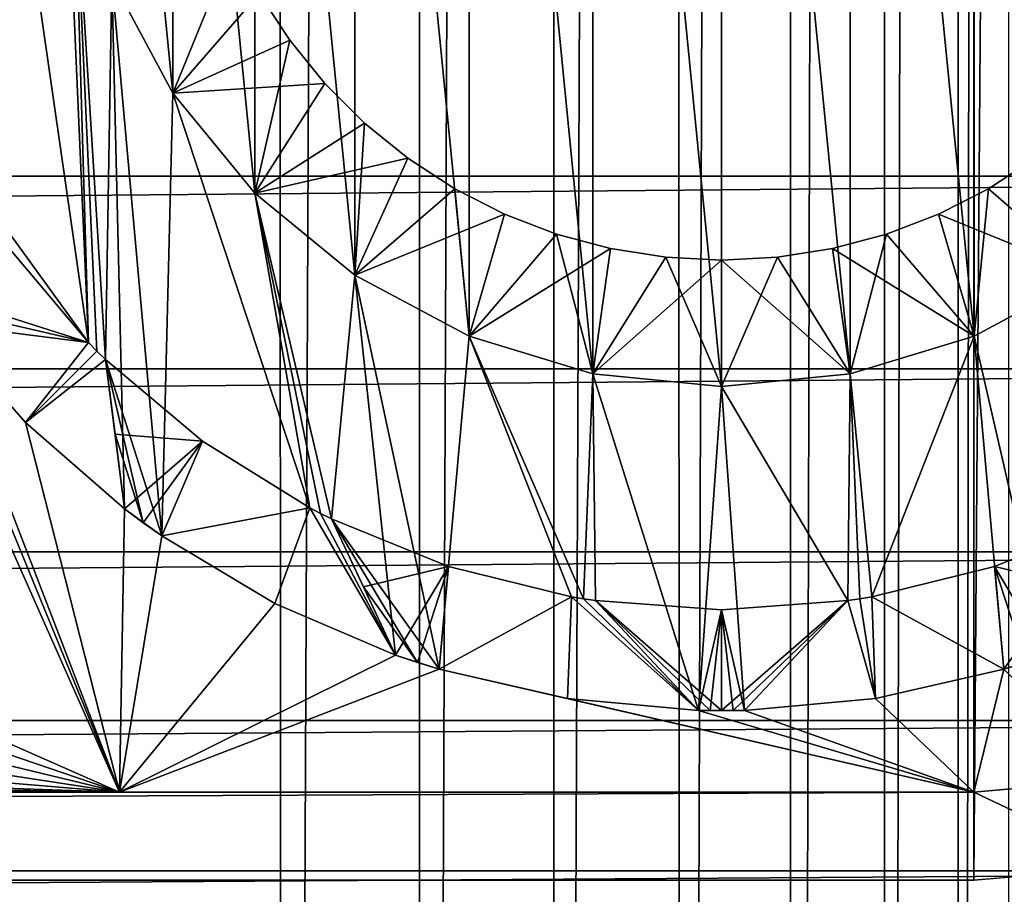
# Model space of a CAD drawing. Header units: metres. Extents: x -206 to 75, y -104 to 104.
# Tile 970 of 1056: x 33.72 to 37.62, y -41.13 to -37.66. Entities that reach past the tile are written whole.
import ezdxf

# ---------------------------------------------------------------- set-up
doc = ezdxf.new("R2010")
doc.units = ezdxf.units.M
doc.layers.add('solid_01_1-CONSUMER_THERM_B_125288', color=7, linetype='CONTINUOUS')

msp = doc.modelspace()

# ---------------------------------------------------------------- linework, layer by layer
at = {"layer": 'solid_01_1-CONSUMER_THERM_B_125288'}
for points in [[(37.422325, 65.162979), (37.622242, 65.679237), (37.440983, -65.16256)], [(37.622242, 65.679237), (37.641048, -65.678764), (37.440983, -65.16256)], [(37.130951, 64.692245), (37.422325, 65.162979), (37.149475, -64.69191)], [(37.422325, 65.162979), (37.440983, -65.16256), (37.149475, -64.69191)], [(36.758041, 64.283073), (37.130951, 64.692245), (36.776447, -64.282845)], [(37.130951, 64.692245), (37.149475, -64.69191), (36.776447, -64.282845)], [(36.316296, 63.94939), (36.758041, 64.283073), (36.334606, -63.949284)], [(36.758041, 64.283073), (36.776447, -64.282845), (36.334606, -63.949284)], [(35.820763, 63.702557), (36.316296, 63.94939), (35.839001, -63.702595)], [(36.316296, 63.94939), (36.334606, -63.949284), (35.839001, -63.702595)], [(35.288315, 63.550983), (35.820763, 63.702557), (35.306511, -63.551174)], [(35.820763, 63.702557), (35.839001, -63.702595), (35.306511, -63.551174)], [(34.737087, 63.499825), (35.288315, 63.550983), (34.755268, -63.500172)], [(35.288315, 63.550983), (35.306511, -63.551174), (34.755268, -63.500172)], [(34.737087, 63.499825), (30.755268, -63.500744), (30.737085, 63.499252)], [(34.737087, 63.499825), (34.755268, -63.500172), (30.755268, -63.500744)], [(-37.500069, 41.072453, 108.410858), (37.499931, 41.072487, 108.410858), (-37.500031, -41.072514, 108.410858)], [(37.499931, 41.072487, 108.410858), (37.499969, -41.072479, 108.410858), (-37.500031, -41.072514, 108.410858)], [(38.120285, 41.018215, 108.410858), (37.499969, -41.072479, 108.410858), (37.499931, 41.072487, 108.410858)], [(38.120323, -41.018204, 108.410858), (37.499969, -41.072479, 108.410858), (38.120285, 41.018215, 108.410858)], [(36.499966, -33.885101, 6), (35.989849, -33.935341, 6), (36.499969, -39.114891, 6)], [(37.010086, -39.064648, 6), (36.499966, -33.885101, 6), (36.499969, -39.114891, 6)], [(37.010086, -39.064648, 6), (37.010082, -33.935341, 6), (36.499966, -33.885101, 6)], [(35.989849, -33.935341, 6), (35.499325, -34.084133, 6), (35.989849, -39.064651, 6)], [(35.989849, -33.935341, 6), (35.989849, -39.064651, 6), (36.499969, -39.114891, 6)], [(37.50061, -38.915855, 6), (37.500607, -34.084133, 6), (37.010082, -33.935341, 6)], [(37.010086, -39.064648, 6), (37.50061, -38.915855, 6), (37.010082, -33.935341, 6)], [(35.499325, -34.084133, 6), (35.047245, -34.325768, 6), (35.499329, -38.915855, 6)], [(35.499325, -34.084133, 6), (35.499329, -38.915855, 6), (35.989849, -39.064651, 6)], [(37.952686, -38.674221, 6), (37.952686, -34.325768, 6), (37.500607, -34.084133, 6)], [(37.50061, -38.915855, 6), (37.952686, -38.674221, 6), (37.500607, -34.084133, 6)], [(35.047245, -34.325768, 6), (34.65099, -34.650959, 6), (35.047249, -38.674225, 6)], [(35.047245, -34.325768, 6), (35.047249, -38.674225, 6), (35.499329, -38.915855, 6)], [(34.65099, -34.650959, 6), (34.325783, -35.047211, 6), (34.65099, -38.349033, 6)], [(34.65099, -34.650959, 6), (34.65099, -38.349033, 6), (35.047249, -38.674225, 6)], [(33.991344, -38.940651, 75), (33.403557, -34.868359, 75), (33.403557, -38.131638, 75)], [(33.885078, -36.499996, 75), (33.403557, -34.868359, 75), (33.991344, -38.940651, 75)], [(34.325783, -35.047211, 6), (34.084133, -35.499294, 6), (34.325787, -37.952782, 6)], [(34.325783, -35.047211, 6), (34.325787, -37.952782, 6), (34.65099, -38.349033, 6)], [(34.084133, -35.499294, 6), (34.084133, -37.500698, 6), (34.325787, -37.952782, 6)], [(33.935326, -37.010151, 75), (33.885078, -36.499996, 75), (33.991344, -38.940651, 75)], [(33.935326, -37.010151, 75), (34.025093, -38.974869, 75), (34.059311, -39.008621, 75)], [(34.084133, -37.500694, 75), (33.935326, -37.010151, 75), (34.059311, -39.008621, 75)], [(33.935326, -37.010151, 75), (33.991344, -38.940651, 75), (34.025093, -38.974869, 75)], [(34.567822, -37.360249, 74.500084), (34.084133, -37.500694, 75), (34.325787, -37.952782, 75)], [(34.567822, -37.360249, 74.500084), (34.325787, -37.952782, 75), (34.668327, -37.557503, 74.500084)], [(-42.438435, -38.282444, 108.5), (42.499966, -37.499992, 108.5), (-42.500034, -37.500031, 108.5)], [(-42.438435, -38.282444, 108.5), (42.43837, -38.282402, 108.5), (42.499966, -37.499992, 108.5)], [(34.084133, -37.500694, 75), (34.059311, -39.008621, 75), (34.134689, -39.600876, 75)], [(34.084133, -37.500694, 75), (34.134689, -39.600876, 75), (34.281765, -39.707733, 75)], [(34.325787, -37.952782, 75), (34.084133, -37.500694, 75), (34.281765, -39.707733, 75)], [(34.668327, -37.557503, 6.499915), (34.325787, -37.952782, 6), (34.084133, -37.500698, 6)], [(34.668327, -37.557503, 74.500084), (34.325787, -37.952782, 75), (34.788902, -37.743168, 74.500084)], [(34.668327, -37.557503, 6.499915), (34.788902, -37.743168, 6.499915), (34.325787, -37.952782, 6)], [(34.788902, -37.743168, 74.500084), (34.788902, -37.743168, 6.499915), (34.668327, -37.557503, 6.499915)], [(34.668327, -37.557503, 74.500084), (34.788902, -37.743168, 74.500084), (34.668327, -37.557503, 6.499915)], [(34.788902, -37.743168, 74.500084), (34.325787, -37.952782, 75), (34.65099, -38.349033, 75)], [(34.788902, -37.743168, 6.499915), (34.928223, -37.915211, 6.499915), (34.325787, -37.952782, 6)], [(34.788902, -37.743168, 74.500084), (34.65099, -38.349033, 75), (34.928223, -37.915211, 74.500084)], [(34.928223, -37.915211, 74.500084), (34.928223, -37.915211, 6.499915), (34.788902, -37.743168, 6.499915)], [(34.788902, -37.743168, 74.500084), (34.928223, -37.915211, 74.500084), (34.788902, -37.743168, 6.499915)], [(34.928223, -37.915211, 6.499915), (34.65099, -38.349033, 6), (34.325787, -37.952782, 6)], [(34.928223, -37.915211, 74.500084), (34.65099, -38.349033, 75), (35.084763, -38.071751, 74.500084)], [(34.928223, -37.915211, 6.499915), (35.084763, -38.071751, 6.499915), (34.65099, -38.349033, 6)], [(35.084763, -38.071751, 74.500084), (35.084763, -38.071751, 6.499915), (34.928223, -37.915211, 6.499915)], [(34.928223, -37.915211, 74.500084), (35.084763, -38.071751, 74.500084), (34.928223, -37.915211, 6.499915)], [(34.325787, -37.952782, 75), (34.281765, -39.707733, 75), (34.868328, -39.596405, 75)], [(34.65099, -38.349033, 75), (34.325787, -37.952782, 75), (34.868328, -39.596405, 75)], [(35.084763, -38.071751, 74.500084), (34.65099, -38.349033, 75), (35.047249, -38.674225, 75)], [(35.084763, -38.071751, 6.499915), (35.256809, -38.211071, 6.499915), (34.65099, -38.349033, 6)], [(35.084763, -38.071751, 74.500084), (35.047249, -38.674225, 75), (35.256809, -38.211071, 74.500084)], [(35.256809, -38.211071, 74.500084), (35.256809, -38.211071, 6.499915), (35.084763, -38.071751, 6.499915)], [(35.084763, -38.071751, 74.500084), (35.256809, -38.211071, 74.500084), (35.084763, -38.071751, 6.499915)], [(33.991344, -38.940651, 75), (33.403557, -38.131638, 75), (33.399086, -38.865273, 75)], [(35.256809, -38.211071, 6.499915), (35.047249, -38.674225, 6), (34.65099, -38.349033, 6)], [(35.256809, -38.211071, 74.500084), (35.047249, -38.674225, 75), (35.442474, -38.331642, 74.500084)], [(35.256809, -38.211071, 6.499915), (35.442474, -38.331642, 6.499915), (35.047249, -38.674225, 6)], [(35.442474, -38.331642, 74.500084), (35.442474, -38.331642, 6.499915), (35.256809, -38.211071, 6.499915)], [(35.256809, -38.211071, 74.500084), (35.442474, -38.331642, 74.500084), (35.256809, -38.211071, 6.499915)], [(37.557461, -38.331642, 74.500084), (37.952686, -38.674221, 75), (37.743126, -38.211071, 74.500084)], [(37.557461, -38.331642, 6.499915), (37.743126, -38.211071, 6.499915), (37.952686, -38.674221, 6)], [(37.743126, -38.211071, 74.500084), (37.743126, -38.211071, 6.499915), (37.557461, -38.331642, 6.499915)], [(37.557461, -38.331642, 74.500084), (37.743126, -38.211071, 74.500084), (37.557461, -38.331642, 6.499915)], [(33.025043, -38.270561, 75), (31.741688, -39.677288, 75), (34.114487, -40.722588, 75)], [(33.292229, -38.718197, 75), (33.025043, -38.270561, 75), (34.114487, -40.722588, 75)], [(-42.255394, -39.044895, 108.5), (42.43837, -38.282402, 108.5), (-42.438435, -38.282444, 108.5)], [(-42.255394, -39.044895, 108.5), (42.255329, -39.044853, 108.5), (42.43837, -38.282402, 108.5)], [(34.65099, -38.349033, 75), (34.911003, -39.618519, 75), (34.953976, -39.640045, 75)], [(35.047249, -38.674225, 75), (34.65099, -38.349033, 75), (34.953976, -39.640045, 75)], [(34.65099, -38.349033, 75), (34.868328, -39.596405, 75), (34.911003, -39.618519, 75)], [(35.442474, -38.331642, 74.500084), (35.047249, -38.674225, 75), (35.499329, -38.915855, 75)], [(35.442474, -38.331642, 6.499915), (35.639725, -38.432148, 6.499915), (35.047249, -38.674225, 6)], [(35.442474, -38.331642, 74.500084), (35.499329, -38.915855, 75), (35.639725, -38.432148, 74.500084)], [(35.639725, -38.432148, 74.500084), (35.639725, -38.432148, 6.499915), (35.442474, -38.331642, 6.499915)], [(35.442474, -38.331642, 74.500084), (35.639725, -38.432148, 74.500084), (35.442474, -38.331642, 6.499915)], [(37.36021, -38.432148, 74.500084), (37.952686, -38.674221, 75), (37.557461, -38.331642, 74.500084)], [(37.36021, -38.432148, 6.499915), (37.557461, -38.331642, 6.499915), (37.50061, -38.915855, 6)], [(37.557461, -38.331642, 74.500084), (37.557461, -38.331642, 6.499915), (37.36021, -38.432148, 6.499915)], [(37.36021, -38.432148, 74.500084), (37.557461, -38.331642, 74.500084), (37.36021, -38.432148, 6.499915)], [(37.557461, -38.331642, 6.499915), (37.952686, -38.674221, 6), (37.50061, -38.915855, 6)], [(35.639725, -38.432148, 6.499915), (35.499329, -38.915855, 6), (35.047249, -38.674225, 6)], [(35.639725, -38.432148, 74.500084), (35.499329, -38.915855, 75), (35.846401, -38.511482, 74.500084)], [(35.639725, -38.432148, 6.499915), (35.846401, -38.511482, 6.499915), (35.499329, -38.915855, 6)], [(35.846401, -38.511482, 74.500084), (35.846401, -38.511482, 6.499915), (35.639725, -38.432148, 6.499915)], [(35.639725, -38.432148, 74.500084), (35.846401, -38.511482, 74.500084), (35.639725, -38.432148, 6.499915)], [(37.153534, -38.511482, 74.500084), (37.50061, -38.915855, 75), (37.36021, -38.432148, 74.500084)], [(37.153534, -38.511482, 6.499915), (37.36021, -38.432148, 6.499915), (37.50061, -38.915855, 6)], [(37.36021, -38.432148, 74.500084), (37.36021, -38.432148, 6.499915), (37.153534, -38.511482, 6.499915)], [(37.153534, -38.511482, 74.500084), (37.36021, -38.432148, 74.500084), (37.153534, -38.511482, 6.499915)], [(37.36021, -38.432148, 74.500084), (37.50061, -38.915855, 75), (37.952686, -38.674221, 75)], [(35.846401, -38.511482, 74.500084), (35.499329, -38.915855, 75), (35.989849, -39.064651, 75)], [(35.846401, -38.511482, 6.499915), (36.060238, -38.568779, 6.499915), (35.499329, -38.915855, 6)], [(35.846401, -38.511482, 74.500084), (35.989849, -39.064651, 75), (36.060238, -38.568779, 74.500084)], [(36.060238, -38.568779, 74.500084), (36.060238, -38.568779, 6.499915), (35.846401, -38.511482, 6.499915)], [(35.846401, -38.511482, 74.500084), (36.060238, -38.568779, 74.500084), (35.846401, -38.511482, 6.499915)], [(36.939697, -38.568779, 74.500084), (37.50061, -38.915855, 75), (37.153534, -38.511482, 74.500084)], [(36.939697, -38.568779, 6.499915), (37.153534, -38.511482, 6.499915), (37.010086, -39.064648, 6)], [(37.153534, -38.511482, 74.500084), (37.153534, -38.511482, 6.499915), (36.939697, -38.568779, 6.499915)], [(36.939697, -38.568779, 74.500084), (37.153534, -38.511482, 74.500084), (36.939697, -38.568779, 6.499915)], [(37.153534, -38.511482, 6.499915), (37.50061, -38.915855, 6), (37.010086, -39.064648, 6)], [(33.292229, -38.718197, 55), (33.668385, -38.557213, 55), (33.991344, -38.940651, 55)], [(33.399086, -38.865273, 26), (33.991344, -38.940651, 26), (33.668385, -38.557213, 26)], [(33.991344, -38.940651, 26), (33.991344, -38.940651, 55), (33.668385, -38.557213, 55)], [(33.668385, -38.557213, 26), (33.991344, -38.940651, 26), (33.668385, -38.557213, 55)], [(36.060238, -38.568779, 6.499915), (35.989849, -39.064651, 6), (35.499329, -38.915855, 6)], [(36.060238, -38.568779, 74.500084), (35.989849, -39.064651, 75), (36.278893, -38.603409, 74.500084)], [(36.060238, -38.568779, 6.499915), (36.278893, -38.603409, 6.499914), (35.989849, -39.064651, 6)], [(36.278893, -38.603409, 74.500084), (36.278893, -38.603409, 6.499914), (36.060238, -38.568779, 6.499915)], [(36.060238, -38.568779, 74.500084), (36.278893, -38.603409, 74.500084), (36.060238, -38.568779, 6.499915)], [(36.721043, -38.603409, 74.500084), (37.010086, -39.064648, 75), (36.939697, -38.568779, 74.500084)], [(36.721043, -38.603409, 6.499914), (36.939697, -38.568779, 6.499915), (37.010086, -39.064648, 6)], [(36.939697, -38.568779, 74.500084), (36.939697, -38.568779, 6.499915), (36.721043, -38.603409, 6.499914)], [(36.721043, -38.603409, 74.500084), (36.939697, -38.568779, 74.500084), (36.721043, -38.603409, 6.499914)], [(36.939697, -38.568779, 74.500084), (37.010086, -39.064648, 75), (37.50061, -38.915855, 75)], [(36.278893, -38.603409, 74.500084), (35.989849, -39.064651, 75), (36.499969, -39.114933, 75)], [(36.278893, -38.603409, 6.499914), (36.499969, -38.614994, 6.499983), (35.989849, -39.064651, 6)], [(36.499969, -38.614994, 6.499983), (36.499969, -39.114891, 6), (35.989849, -39.064651, 6)], [(36.278893, -38.603409, 74.500084), (36.499969, -39.114933, 75), (36.499969, -38.614994, 74.500015)], [(36.499969, -38.614994, 74.500015), (36.499969, -38.614994, 6.499983), (36.278893, -38.603409, 6.499914)], [(36.278893, -38.603409, 74.500084), (36.499969, -38.614994, 74.500015), (36.278893, -38.603409, 6.499914)], [(36.721043, -38.603409, 74.500084), (36.499969, -38.614994, 74.500015), (37.010086, -39.064648, 75)], [(36.721043, -38.603409, 6.499914), (37.010086, -39.064648, 6), (36.499969, -39.114891, 6)], [(36.499969, -38.614994, 6.499983), (36.721043, -38.603409, 6.499914), (36.499969, -39.114891, 6)], [(36.721043, -38.603409, 74.500084), (36.721043, -38.603409, 6.499914), (36.499969, -38.614994, 6.499983)], [(36.721043, -38.603409, 74.500084), (36.499969, -38.614994, 6.499983), (36.499969, -38.614994, 74.500015)], [(36.499969, -38.614994, 74.500015), (36.499969, -39.114933, 75), (37.010086, -39.064648, 75)], [(35.047249, -38.674225, 75), (34.953976, -39.640045, 75), (35.208679, -40.180019, 75)], [(35.38158, -40.236198, 75), (35.047249, -38.674225, 75), (35.208679, -40.180019, 75)], [(35.38158, -40.236198, 75), (35.499329, -38.915855, 75), (35.047249, -38.674225, 75)], [(37.952686, -38.674221, 75), (37.50061, -38.915855, 75), (37.791256, -40.180019, 75)], [(33.399086, -38.865273, 75), (33.292229, -38.718197, 75), (34.114487, -40.722588, 75)], [(33.292229, -38.718197, 55), (33.991344, -38.940651, 55), (33.344803, -38.792358, 55)], [(33.344803, -38.792358, 55), (33.991344, -38.940651, 55), (33.399086, -38.865273, 55)], [(33.742252, -39.257713, 75), (33.399086, -38.865273, 75), (34.114487, -40.722588, 75)], [(33.399086, -38.865273, 55), (33.399086, -38.865273, 75), (33.742252, -39.257713, 75)], [(33.399086, -38.865273, 55), (33.991344, -38.940651, 75), (33.399086, -38.865273, 75)], [(33.399086, -38.865273, 6), (33.742252, -39.257713, 75), (33.742252, -39.257713, 6)], [(33.399086, -38.865273, 26), (33.742252, -39.257713, 75), (33.399086, -38.865273, 6)], [(33.399086, -38.865273, 55), (33.742252, -39.257713, 75), (33.399086, -38.865273, 26)], [(33.399086, -38.865273, 55), (33.991344, -38.940651, 55), (33.991344, -38.940651, 75)], [(33.399086, -38.865273, 6), (33.742252, -39.257713, 6), (33.991344, -38.940651, 6)], [(33.991344, -38.940651, 26), (33.399086, -38.865273, 6), (33.991344, -38.940651, 6)], [(33.399086, -38.865273, 26), (33.399086, -38.865273, 6), (33.991344, -38.940651, 26)], [(35.905029, -39.949059, 75), (35.499329, -38.915855, 75), (35.38158, -40.236198, 75)], [(35.95245, -39.956905, 75), (35.989849, -39.064651, 75), (35.499329, -38.915855, 75)], [(35.905029, -39.949059, 75), (35.95245, -39.956905, 75), (35.499329, -38.915855, 75)], [(37.50061, -38.915855, 75), (37.010086, -39.064648, 75), (37.094906, -39.949059, 75)], [(37.50061, -38.915855, 75), (37.094906, -39.949059, 75), (37.618359, -40.236195, 75)], [(37.50061, -38.915855, 75), (37.618359, -40.236195, 75), (37.791256, -40.180019, 75)], [(33.742252, -39.257713, 6), (34.025093, -38.974869, 6), (33.991344, -38.940651, 6)], [(34.025093, -38.974869, 75), (33.991344, -38.940651, 75), (33.991344, -38.940651, 55)], [(33.991344, -38.940651, 55), (34.025093, -38.974869, 6), (34.025093, -38.974869, 75)], [(33.991344, -38.940651, 26), (33.991344, -38.940651, 6), (34.025093, -38.974869, 6)], [(33.991344, -38.940651, 26), (34.025093, -38.974869, 6), (33.991344, -38.940651, 55)], [(33.742252, -39.257713, 6), (34.059311, -39.008621, 6), (34.025093, -38.974869, 6)], [(33.742252, -39.257713, 6), (34.134689, -39.600876, 6), (34.059311, -39.008621, 6)], [(34.059345, -39.0089, 55), (34.059311, -39.008621, 75), (34.025093, -38.974869, 75)], [(34.025093, -38.974869, 6), (34.059311, -39.008621, 6), (34.059345, -39.0089, 26)], [(34.059345, -39.0089, 26), (34.025093, -38.974869, 75), (34.025093, -38.974869, 6)], [(34.059345, -39.0089, 26), (34.059345, -39.0089, 55), (34.025093, -38.974869, 75)], [(34.059345, -39.0089, 55), (34.134689, -39.600876, 75), (34.059311, -39.008621, 75)], [(34.134689, -39.600876, 26), (34.059311, -39.008621, 6), (34.134689, -39.600876, 6)], [(34.096943, -39.304287, 26), (34.059345, -39.0089, 26), (34.059311, -39.008621, 6)], [(34.096943, -39.304287, 26), (34.059311, -39.008621, 6), (34.134689, -39.600876, 26)], [(34.096943, -39.304287, 55), (34.134689, -39.600876, 75), (34.059345, -39.0089, 55)], [(34.442688, -39.331532, 26), (34.442688, -39.331532, 55), (34.059345, -39.0089, 55)], [(34.096943, -39.304287, 55), (34.059345, -39.0089, 55), (34.442688, -39.331532, 55)], [(34.059345, -39.0089, 26), (34.442688, -39.331532, 26), (34.059345, -39.0089, 55)], [(34.281765, -39.707733, 26), (34.442688, -39.331532, 26), (34.059345, -39.0089, 26)], [(34.207607, -39.655163, 26), (34.281765, -39.707733, 26), (34.059345, -39.0089, 26)], [(34.096943, -39.304287, 26), (34.207607, -39.655163, 26), (34.059345, -39.0089, 26)], [(-41.954891, -39.770306, 108.5), (42.255329, -39.044853, 108.5), (-42.255394, -39.044895, 108.5)], [(-41.954891, -39.770306, 108.5), (41.95483, -39.770264, 108.5), (42.255329, -39.044853, 108.5)], [(35.95245, -39.956905, 75), (35.999969, -39.964096, 75), (35.989849, -39.064651, 75)], [(36.409073, -40.398937, 75), (36.499969, -39.114933, 75), (35.989849, -39.064651, 75)], [(35.999969, -39.964096, 75), (36.409073, -40.398937, 75), (35.989849, -39.064651, 75)], [(37.010086, -39.064648, 75), (36.499969, -39.114933, 75), (36.999969, -39.964096, 75)], [(37.010086, -39.064648, 75), (36.999969, -39.964096, 75), (37.047489, -39.956905, 75)], [(37.010086, -39.064648, 75), (37.047489, -39.956905, 75), (37.094906, -39.949059, 75)], [(36.409073, -40.398937, 75), (36.590866, -40.398937, 75), (36.499969, -39.114933, 75)], [(36.499969, -39.114933, 75), (36.590866, -40.398937, 75), (36.999969, -39.964096, 75)], [(34.134689, -39.600876, 75), (33.742252, -39.257713, 75), (34.114487, -40.722588, 75)], [(33.742252, -39.257713, 6), (33.742252, -39.257713, 75), (34.134689, -39.600876, 75)], [(34.134689, -39.600876, 55), (33.742252, -39.257713, 6), (34.134689, -39.600876, 75)], [(34.134689, -39.600876, 26), (34.134689, -39.600876, 6), (33.742252, -39.257713, 6)], [(34.134689, -39.600876, 55), (34.134689, -39.600876, 26), (33.742252, -39.257713, 6)], [(34.096943, -39.304287, 55), (34.134689, -39.600876, 55), (34.134689, -39.600876, 75)], [(34.096943, -39.304287, 55), (34.442688, -39.331532, 55), (34.134689, -39.600876, 55)], [(34.096943, -39.304287, 26), (34.134689, -39.600876, 26), (34.207607, -39.655163, 26)], [(34.134689, -39.600876, 55), (34.442688, -39.331532, 55), (34.207607, -39.655163, 55)], [(34.207607, -39.655163, 55), (34.442688, -39.331532, 55), (34.281765, -39.707733, 55)], [(34.281765, -39.707733, 55), (34.442688, -39.331532, 55), (34.868328, -39.596405, 55)], [(34.281765, -39.707733, 26), (34.868328, -39.596405, 26), (34.442688, -39.331532, 26)], [(34.868328, -39.596405, 26), (34.868328, -39.596405, 55), (34.442688, -39.331532, 55)], [(34.442688, -39.331532, 26), (34.868328, -39.596405, 26), (34.442688, -39.331532, 55)], [(34.281765, -39.707733, 55), (34.868328, -39.596405, 75), (34.281765, -39.707733, 75)], [(34.281765, -39.707733, 55), (34.868328, -39.596405, 55), (34.868328, -39.596405, 75)], [(34.281765, -39.707733, 6), (34.729404, -39.974922, 6), (34.868328, -39.596405, 6)], [(34.868328, -39.596405, 26), (34.281765, -39.707733, 6), (34.868328, -39.596405, 6)], [(34.281765, -39.707733, 26), (34.281765, -39.707733, 6), (34.868328, -39.596405, 26)], [(34.729404, -39.974922, 6), (35.208679, -40.180019, 6), (34.868328, -39.596405, 6)], [(34.911003, -39.618519, 75), (34.868328, -39.596405, 75), (34.868328, -39.596405, 55)], [(34.868328, -39.596405, 55), (34.911003, -39.618519, 6), (34.911003, -39.618519, 75)], [(35.208679, -40.180019, 6), (34.911003, -39.618519, 6), (34.868328, -39.596405, 6)], [(34.868328, -39.596405, 26), (34.868328, -39.596405, 6), (34.911003, -39.618519, 6)], [(34.868328, -39.596405, 26), (34.911003, -39.618519, 6), (34.868328, -39.596405, 55)], [(34.281765, -39.707733, 75), (34.134689, -39.600876, 75), (34.114487, -40.722588, 75)], [(34.207607, -39.655163, 55), (34.207607, -39.655163, 26), (34.134689, -39.600876, 26)], [(34.134689, -39.600876, 55), (34.207607, -39.655163, 55), (34.134689, -39.600876, 26)], [(34.954094, -39.640297, 55), (34.953976, -39.640045, 75), (34.911003, -39.618519, 75)], [(34.911003, -39.618519, 6), (34.953976, -39.640045, 6), (34.954094, -39.640297, 26)], [(34.954094, -39.640297, 26), (34.911003, -39.618519, 75), (34.911003, -39.618519, 6)], [(34.954094, -39.640297, 26), (34.954094, -39.640297, 55), (34.911003, -39.618519, 75)], [(35.208679, -40.180019, 6), (34.953976, -39.640045, 6), (34.911003, -39.618519, 6)], [(34.281765, -39.707733, 55), (34.281765, -39.707733, 26), (34.207607, -39.655163, 26)], [(34.207607, -39.655163, 55), (34.281765, -39.707733, 55), (34.207607, -39.655163, 26)], [(34.954094, -39.640297, 55), (35.208679, -40.180019, 75), (34.953976, -39.640045, 75)], [(35.208679, -40.180019, 26), (34.953976, -39.640045, 6), (35.208679, -40.180019, 6)], [(35.081131, -39.909611, 26), (34.954094, -39.640297, 26), (34.953976, -39.640045, 6)], [(35.081131, -39.909611, 26), (34.953976, -39.640045, 6), (35.208679, -40.180019, 26)], [(35.081131, -39.909611, 55), (35.208679, -40.180019, 75), (34.954094, -39.640297, 55)], [(35.418373, -39.828682, 26), (35.418373, -39.828682, 55), (34.954094, -39.640297, 55)], [(35.081131, -39.909611, 55), (34.954094, -39.640297, 55), (35.418373, -39.828682, 55)], [(34.954094, -39.640297, 26), (35.418373, -39.828682, 26), (34.954094, -39.640297, 55)], [(35.38158, -40.236198, 26), (35.418373, -39.828682, 26), (34.954094, -39.640297, 26)], [(35.294804, -40.209118, 26), (35.38158, -40.236198, 26), (34.954094, -39.640297, 26)], [(35.081131, -39.909611, 26), (35.294804, -40.209118, 26), (34.954094, -39.640297, 26)], [(38.045845, -39.640297, 26), (38.045845, -39.640297, 55), (37.581566, -39.828682, 55)], [(37.618359, -40.236195, 55), (37.581566, -39.828682, 55), (38.045845, -39.640297, 55)], [(37.581566, -39.828682, 26), (38.045845, -39.640297, 26), (37.581566, -39.828682, 55)], [(37.918808, -39.909611, 26), (38.045845, -39.640297, 26), (37.581566, -39.828682, 26)], [(37.618359, -40.236195, 55), (38.045845, -39.640297, 55), (37.705135, -40.209114, 55)], [(31.741688, -39.677288, 75), (31.725277, -39.908695, 75), (34.114487, -40.722588, 75)], [(34.729404, -39.974922, 75), (34.281765, -39.707733, 75), (34.114487, -40.722588, 75)], [(34.281765, -39.707733, 55), (34.281765, -39.707733, 75), (34.729404, -39.974922, 75)], [(34.281765, -39.707733, 6), (34.729404, -39.974922, 75), (34.729404, -39.974922, 6)], [(34.281765, -39.707733, 26), (34.729404, -39.974922, 75), (34.281765, -39.707733, 6)], [(34.281765, -39.707733, 55), (34.729404, -39.974922, 75), (34.281765, -39.707733, 26)], [(-41.545181, -40.43885, 108.5), (41.95483, -39.770264, 108.5), (-41.954891, -39.770306, 108.5)], [(-41.545181, -40.43885, 108.5), (41.545116, -40.438808, 108.5), (41.95483, -39.770264, 108.5)], [(35.081131, -39.909611, 55), (35.418373, -39.828682, 55), (35.208679, -40.180019, 55)], [(35.208679, -40.180019, 55), (35.418373, -39.828682, 55), (35.294804, -40.209118, 55)], [(35.294804, -40.209118, 55), (35.418373, -39.828682, 55), (35.38158, -40.236198, 55)], [(35.38158, -40.236198, 55), (35.418373, -39.828682, 55), (35.905029, -39.949059, 55)], [(35.38158, -40.236198, 26), (35.905029, -39.949059, 26), (35.418373, -39.828682, 26)], [(35.905029, -39.949059, 26), (35.905029, -39.949059, 55), (35.418373, -39.828682, 55)], [(35.418373, -39.828682, 26), (35.905029, -39.949059, 26), (35.418373, -39.828682, 55)], [(37.581566, -39.828682, 26), (37.581566, -39.828682, 55), (37.094906, -39.949059, 55)], [(37.618359, -40.236195, 55), (37.094906, -39.949059, 55), (37.581566, -39.828682, 55)], [(37.094906, -39.949059, 26), (37.581566, -39.828682, 26), (37.094906, -39.949059, 55)], [(37.618359, -40.236195, 26), (37.581566, -39.828682, 26), (37.094906, -39.949059, 26)], [(37.705135, -40.209114, 26), (37.581566, -39.828682, 26), (37.618359, -40.236195, 26)], [(37.791256, -40.180019, 26), (37.581566, -39.828682, 26), (37.705135, -40.209114, 26)], [(37.918808, -39.909611, 26), (37.581566, -39.828682, 26), (37.791256, -40.180019, 26)], [(31.725277, -39.908695, 75), (31.65591, -40.130192, 75), (34.114487, -40.722588, 75)], [(35.081131, -39.909611, 55), (35.208679, -40.180019, 55), (35.208679, -40.180019, 75)], [(35.081131, -39.909611, 26), (35.208679, -40.180019, 26), (35.294804, -40.209118, 26)], [(35.38158, -40.236198, 55), (35.905029, -39.949059, 75), (35.38158, -40.236198, 75)], [(35.38158, -40.236198, 55), (35.905029, -39.949059, 55), (35.905029, -39.949059, 75)], [(35.38158, -40.236198, 6), (35.889874, -40.351978, 6), (35.905029, -39.949059, 6)], [(35.905029, -39.949059, 26), (35.38158, -40.236198, 6), (35.905029, -39.949059, 6)], [(35.38158, -40.236198, 26), (35.38158, -40.236198, 6), (35.905029, -39.949059, 26)], [(35.889874, -40.351978, 6), (36.409073, -40.398937, 6), (35.905029, -39.949059, 6)], [(35.95245, -39.956905, 75), (35.905029, -39.949059, 75), (35.905029, -39.949059, 55)], [(35.905029, -39.949059, 55), (35.95245, -39.956905, 6), (35.95245, -39.956905, 75)], [(36.409073, -40.398937, 6), (35.95245, -39.956905, 6), (35.905029, -39.949059, 6)], [(35.905029, -39.949059, 26), (35.905029, -39.949059, 6), (35.95245, -39.956905, 6)], [(35.905029, -39.949059, 26), (35.95245, -39.956905, 6), (35.905029, -39.949059, 55)], [(37.094906, -39.949059, 55), (37.094906, -39.949059, 75), (37.047489, -39.956905, 75)], [(37.047489, -39.956905, 6), (37.094906, -39.949059, 6), (37.094906, -39.949059, 26)], [(37.094906, -39.949059, 26), (37.047489, -39.956905, 75), (37.047489, -39.956905, 6)], [(37.094906, -39.949059, 26), (37.094906, -39.949059, 55), (37.047489, -39.956905, 75)], [(37.110062, -40.351978, 6), (37.094906, -39.949059, 6), (37.047489, -39.956905, 6)], [(37.094906, -39.949059, 55), (37.618359, -40.236195, 75), (37.094906, -39.949059, 75)], [(37.618359, -40.236195, 55), (37.618359, -40.236195, 75), (37.094906, -39.949059, 55)], [(37.110062, -40.351978, 6), (37.618359, -40.236195, 6), (37.094906, -39.949059, 6)], [(37.618359, -40.236195, 26), (37.094906, -39.949059, 6), (37.618359, -40.236195, 6)], [(37.618359, -40.236195, 26), (37.094906, -39.949059, 26), (37.094906, -39.949059, 6)], [(35.208679, -40.180019, 75), (34.729404, -39.974922, 75), (34.114487, -40.722588, 75)], [(34.729404, -39.974922, 6), (34.729404, -39.974922, 75), (35.208679, -40.180019, 75)], [(35.208679, -40.180019, 55), (34.729404, -39.974922, 6), (35.208679, -40.180019, 75)], [(35.208679, -40.180019, 26), (35.208679, -40.180019, 6), (34.729404, -39.974922, 6)], [(35.208679, -40.180019, 55), (35.208679, -40.180019, 26), (34.729404, -39.974922, 6)], [(35.999969, -39.964096, 55), (35.999969, -39.964096, 75), (35.95245, -39.956905, 75)], [(35.95245, -39.956905, 6), (35.999969, -39.964096, 6), (36.000069, -39.964203, 26)], [(36.000069, -39.964203, 26), (35.95245, -39.956905, 75), (35.95245, -39.956905, 6)], [(36.000069, -39.964203, 26), (35.999969, -39.964096, 55), (35.95245, -39.956905, 75)], [(36.409073, -40.398937, 6), (35.999969, -39.964096, 6), (35.95245, -39.956905, 6)], [(35.999969, -39.964096, 55), (36.409073, -40.398937, 75), (35.999969, -39.964096, 75)], [(36.409073, -40.398937, 55), (36.409073, -40.398937, 75), (35.999969, -39.964096, 55)], [(36.409073, -40.398937, 26), (35.999969, -39.964096, 6), (36.409073, -40.398937, 6)], [(36.409073, -40.398937, 26), (36.000069, -39.964203, 26), (35.999969, -39.964096, 6)], [(36.500023, -39.999996, 26), (36.499912, -39.999996, 55), (35.999969, -39.964096, 55)], [(36.409073, -40.398937, 55), (35.999969, -39.964096, 55), (36.499912, -39.999996, 55)], [(36.000069, -39.964203, 26), (36.500023, -39.999996, 26), (35.999969, -39.964096, 55)], [(36.499969, -40.399994, 26), (36.500023, -39.999996, 26), (36.000069, -39.964203, 26)], [(36.454517, -40.399731, 26), (36.499969, -40.399994, 26), (36.000069, -39.964203, 26)], [(36.409073, -40.398937, 26), (36.454517, -40.399731, 26), (36.000069, -39.964203, 26)], [(36.999969, -39.964096, 26), (36.99987, -39.964203, 55), (36.499912, -39.999996, 55)], [(36.500023, -39.999996, 26), (36.999969, -39.964096, 26), (36.499912, -39.999996, 55)], [(36.499969, -40.399994, 55), (36.499912, -39.999996, 55), (36.99987, -39.964203, 55)], [(36.499969, -40.399994, 55), (36.99987, -39.964203, 55), (36.545422, -40.399731, 55)], [(36.590866, -40.398937, 26), (36.999969, -39.964096, 26), (36.500023, -39.999996, 26)], [(36.545422, -40.399731, 55), (36.99987, -39.964203, 55), (36.590866, -40.398937, 55)], [(36.590866, -40.398937, 55), (36.999969, -39.964096, 75), (36.590866, -40.398937, 75)], [(36.590866, -40.398937, 55), (36.99987, -39.964203, 55), (36.999969, -39.964096, 75)], [(36.590866, -40.398937, 6), (37.110062, -40.351978, 6), (36.999969, -39.964096, 6)], [(36.999969, -39.964096, 26), (36.590866, -40.398937, 6), (36.999969, -39.964096, 6)], [(36.590866, -40.398937, 26), (36.590866, -40.398937, 6), (36.999969, -39.964096, 26)], [(37.047489, -39.956905, 75), (36.999969, -39.964096, 75), (36.99987, -39.964203, 55)], [(36.99987, -39.964203, 55), (37.047489, -39.956905, 6), (37.047489, -39.956905, 75)], [(36.999969, -39.964096, 26), (37.047489, -39.956905, 6), (36.99987, -39.964203, 55)], [(37.110062, -40.351978, 6), (37.047489, -39.956905, 6), (36.999969, -39.964096, 6)], [(36.999969, -39.964096, 26), (36.999969, -39.964096, 6), (37.047489, -39.956905, 6)], [(36.409073, -40.398937, 55), (36.499912, -39.999996, 55), (36.454517, -40.399731, 55)], [(36.454517, -40.399731, 55), (36.499912, -39.999996, 55), (36.499969, -40.399994, 55)], [(36.545422, -40.399731, 26), (36.500023, -39.999996, 26), (36.499969, -40.399994, 26)], [(36.590866, -40.398937, 26), (36.500023, -39.999996, 26), (36.545422, -40.399731, 26)], [(31.65591, -40.130192, 75), (31.537693, -40.329292, 75), (34.114487, -40.722588, 75)], [(35.38158, -40.236198, 75), (35.208679, -40.180019, 75), (34.114487, -40.722588, 75)], [(35.294804, -40.209118, 55), (35.294804, -40.209118, 26), (35.208679, -40.180019, 26)], [(35.208679, -40.180019, 55), (35.294804, -40.209118, 55), (35.208679, -40.180019, 26)], [(37.791256, -40.180019, 75), (37.618359, -40.236195, 75), (38.059795, -40.673584, 75)], [(35.38158, -40.236198, 55), (35.38158, -40.236198, 26), (35.294804, -40.209118, 26)], [(35.294804, -40.209118, 55), (35.38158, -40.236198, 55), (35.294804, -40.209118, 26)], [(37.618359, -40.236195, 26), (37.618359, -40.236195, 55), (37.705135, -40.209114, 55)], [(37.705135, -40.209114, 26), (37.618359, -40.236195, 26), (37.705135, -40.209114, 55)], [(35.38158, -40.236198, 75), (34.114487, -40.722588, 75), (37.499969, -40.722588, 75)], [(35.889874, -40.351978, 75), (35.38158, -40.236198, 75), (37.499969, -40.722588, 75)], [(35.38158, -40.236198, 55), (35.38158, -40.236198, 75), (35.889874, -40.351978, 75)], [(35.38158, -40.236198, 6), (35.889874, -40.351978, 75), (35.889874, -40.351978, 6)], [(35.38158, -40.236198, 26), (35.889874, -40.351978, 75), (35.38158, -40.236198, 6)], [(35.38158, -40.236198, 55), (35.889874, -40.351978, 75), (35.38158, -40.236198, 26)], [(37.618359, -40.236195, 75), (37.110062, -40.351978, 75), (37.499969, -40.722588, 75)], [(37.110062, -40.351978, 6), (37.110062, -40.351978, 75), (37.618359, -40.236195, 75)], [(37.618359, -40.236195, 55), (37.110062, -40.351978, 6), (37.618359, -40.236195, 75)], [(37.618359, -40.236195, 26), (37.618359, -40.236195, 6), (37.110062, -40.351978, 6)], [(37.618359, -40.236195, 26), (37.110062, -40.351978, 6), (37.618359, -40.236195, 55)], [(37.618359, -40.236195, 75), (37.499969, -40.722588, 75), (38.059795, -40.673584, 75)], [(31.537693, -40.329292, 75), (31.376381, -40.496258, 75), (34.114487, -40.722588, 75)], [(36.409073, -40.398937, 75), (35.889874, -40.351978, 75), (37.499969, -40.722588, 75)], [(35.889874, -40.351978, 6), (35.889874, -40.351978, 75), (36.409073, -40.398937, 75)], [(36.409073, -40.398937, 55), (35.889874, -40.351978, 6), (36.409073, -40.398937, 75)], [(36.409073, -40.398937, 26), (36.409073, -40.398937, 6), (35.889874, -40.351978, 6)], [(36.409073, -40.398937, 55), (36.409073, -40.398937, 26), (35.889874, -40.351978, 6)], [(37.110062, -40.351978, 75), (36.590866, -40.398937, 75), (37.499969, -40.722588, 75)], [(36.590866, -40.398937, 55), (36.590866, -40.398937, 75), (37.110062, -40.351978, 75)], [(36.590866, -40.398937, 6), (37.110062, -40.351978, 75), (37.110062, -40.351978, 6)], [(36.590866, -40.398937, 26), (37.110062, -40.351978, 75), (36.590866, -40.398937, 6)], [(36.590866, -40.398937, 26), (36.590866, -40.398937, 55), (37.110062, -40.351978, 75)], [(36.409073, -40.398937, 75), (37.499969, -40.722588, 75), (36.590866, -40.398937, 75)], [(36.454517, -40.399731, 55), (36.454517, -40.399731, 26), (36.409073, -40.398937, 26)], [(36.409073, -40.398937, 55), (36.454517, -40.399731, 55), (36.409073, -40.398937, 26)], [(36.454517, -40.399731, 26), (36.499969, -40.399994, 55), (36.499969, -40.399994, 26)], [(36.454517, -40.399731, 55), (36.499969, -40.399994, 55), (36.454517, -40.399731, 26)], [(36.499969, -40.399994, 26), (36.499969, -40.399994, 55), (36.545422, -40.399731, 55)], [(36.545422, -40.399731, 26), (36.499969, -40.399994, 26), (36.545422, -40.399731, 55)], [(36.545422, -40.399731, 26), (36.545422, -40.399731, 55), (36.590866, -40.398937, 55)], [(36.590866, -40.398937, 26), (36.545422, -40.399731, 26), (36.590866, -40.398937, 55)], [(-41.035572, -41.035572, 108.5), (41.545116, -40.438808, 108.5), (-41.545181, -40.43885, 108.5)], [(-41.035572, -41.035572, 108.5), (41.035511, -41.035534, 108.5), (41.545116, -40.438808, 108.5)], [(31.376381, -40.496258, 75), (31.180637, -40.621639, 75), (34.114487, -40.722588, 75)], [(31.180637, -40.621639, 75), (31.07407, -40.66613, 75), (34.114487, -40.722588, 75)], [(31.07407, -40.66613, 75), (30.964344, -40.697742, 75), (34.114487, -40.722588, 75)], [(38.120323, -41.018204, 108.410858), (38.059795, -40.673584, 75), (37.499969, -40.722588, 75)], [(34.114487, -40.722588, 75), (30.742477, -40.722591, 75), (-37.500031, -41.072514, 108.410858)], [(37.499969, -40.722588, 75), (34.114487, -40.722588, 75), (-37.500031, -41.072514, 108.410858)], [(37.499969, -41.072479, 108.410858), (37.499969, -40.722588, 75), (-37.500031, -41.072514, 108.410858)], [(30.853018, -40.716503, 75), (30.742477, -40.722591, 75), (34.114487, -40.722588, 75)], [(30.964344, -40.697742, 75), (30.853018, -40.716503, 75), (34.114487, -40.722588, 75)], [(38.120323, -41.018204, 108.410858), (37.499969, -40.722588, 75), (37.499969, -41.072479, 108.410858)], [(-40.438847, -41.545181, 108.5), (41.035511, -41.035534, 108.5), (-41.035572, -41.035572, 108.5)], [(-40.438847, -41.545181, 108.5), (40.438786, -41.545143, 108.5), (41.035511, -41.035534, 108.5)]]:
    msp.add_3dface(points, dxfattribs=at)

doc.saveas('drawing.dxf')
